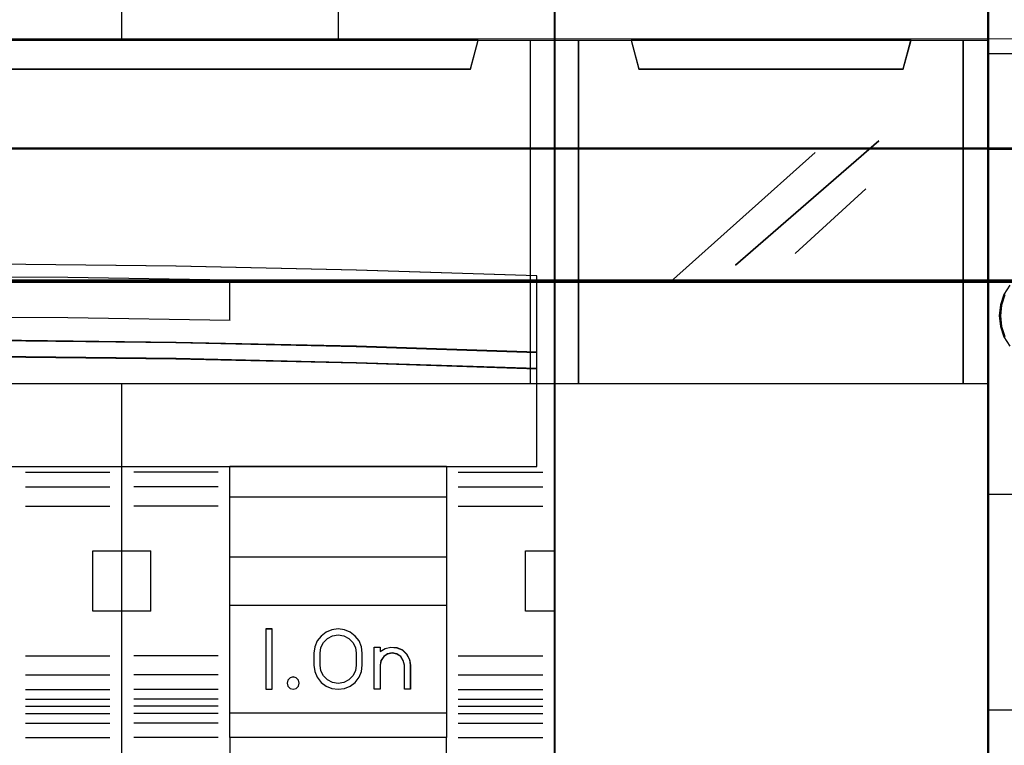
# Model space of a CAD drawing. Header units: millimetres. Extents: x -1290 to 1795, y -4192 to -1311.
# Tile 487 of 656: x 1501 to 1509, y -3656 to -3650. Entities that reach past the tile are written whole.
import ezdxf

# ---------------------------------------------------------------- set-up
doc = ezdxf.new("R2010")
doc.units = ezdxf.units.MM
doc.layers.add('30', color=7, linetype='Continuous')
doc.layers.add('45', color=7, linetype='Continuous')
doc.layers.add('Aparatura', color=7, linetype='Continuous', lineweight=13)

# ---------------------------------------------------------------- blocks, each defined once
blk = doc.blocks.new('*U198')
at = {"layer": '45', "color": 7}
for points in [[(639.383586, -83.666358), (657.381091, -83.666358), (657.381091, -83.666358), (675.372753, -83.666358), (675.372753, -83.666358), (675.372753, -166.644258), (675.372753, -166.644258), (657.381091, -166.644258), (657.381091, -166.644258), (639.383586, -166.644258), (639.383586, -166.644258), (621.391924, -166.644258), (621.391924, -166.644258), (621.391924, -83.666358), (621.391924, -83.666358), (639.383586, -83.666358), (639.383586, -83.666358)], [(621.391924, -102.666642), (675.372753, -102.666642), (675.372753, -116.963085), (621.391924, -116.963085), (621.391924, -102.666642)], [(621.397296, -102.670233), (675.367381, -102.670233), (675.367381, -116.959494), (621.397296, -116.959494), (621.397296, -102.670233)], [(624.575694, -102.666642), (624.891246, -103.874918), (624.891246, -103.874918), (671.873431, -103.874918), (671.873431, -103.874918), (672.188983, -102.666642), (624.575694, -102.666642)], [(624.581066, -102.670233), (624.896547, -103.869532), (671.86813, -103.869532), (672.183611, -102.670233), (624.581066, -102.670233)], [(674.631425, -112.474877), (667.128603, -112.228818), (659.631624, -112.064779), (652.128802, -111.982759), (644.637666, -111.982759), (637.134844, -112.064779), (629.643708, -112.228818), (622.135043, -112.474877), (622.135043, -115.656064), (629.643708, -115.410005), (637.134844, -115.245966), (644.637666, -115.158088), (652.128802, -115.158088), (659.631624, -115.245966), (667.128603, -115.410005), (674.631425, -115.656064), (674.631425, -112.474877)], [(674.631425, -115.64907), (667.128603, -115.401471), (659.631624, -115.236405), (652.128802, -115.147977), (644.637666, -115.147977), (637.134844, -115.236405), (629.643708, -115.401471), (622.135043, -115.64907), (622.135043, -116.332914), (629.643708, -116.09121), (637.134844, -115.920249), (644.637666, -115.837717), (652.128802, -115.837717), (659.631624, -115.920249), (667.128603, -116.09121), (674.631425, -116.332914), (674.631425, -115.64907)], [(674.626053, -115.648864), (667.12451, -115.403141), (659.62881, -115.239326), (652.127267, -115.151568), (644.63741, -115.151568), (637.135867, -115.239326), (629.646009, -115.403141), (622.138624, -115.648864), (622.138624, -116.327528), (629.646009, -116.087656), (637.135867, -115.91799), (644.63741, -115.836082), (652.127267, -115.836082), (659.62881, -115.91799), (667.12451, -116.087656), (674.626053, -116.327528), (674.626053, -115.648864)], [(674.626053, -115.648864), (667.12451, -115.403141), (659.62881, -115.239326), (652.127267, -115.151568), (644.63741, -115.151568), (637.135867, -115.239326), (629.646009, -115.403141), (622.138624, -115.648864), (622.138624, -116.327528), (629.646009, -116.087656), (637.135867, -115.91799), (644.63741, -115.836082), (652.127267, -115.836082), (659.62881, -115.91799), (667.12451, -116.087656), (674.626053, -116.327528), (674.626053, -115.648864)], [(674.631425, -116.322087), (667.128603, -116.082006), (659.631624, -115.912192), (652.128802, -115.830214), (644.637666, -115.830214), (637.134844, -115.912192), (629.643708, -116.082006), (622.135043, -116.322087), (622.135043, -120.397607), (674.631425, -120.397607), (674.631425, -116.322087)], [(661.865906, -120.386835), (670.874649, -120.386835), (670.874649, -131.665279), (661.865906, -131.665279), (661.865906, -120.386835)], [(661.871278, -120.392221), (670.869277, -120.392221), (670.869277, -131.659893), (661.871278, -131.659893), (661.871278, -120.392221)], [(661.871278, -120.392221), (670.869277, -120.392221), (670.869277, -131.659893), (661.871278, -131.659893), (661.871278, -120.392221)], [(661.865906, -121.654358), (670.874649, -121.654358), (670.874649, -124.166065), (661.865906, -124.166065), (661.865906, -121.654358)], [(661.871278, -121.659744), (670.869277, -121.659744), (670.869277, -124.160679), (661.871278, -124.160679), (661.871278, -121.659744)], [(661.871278, -121.659744), (670.869277, -121.659744), (670.869277, -124.160679), (661.871278, -124.160679), (661.871278, -121.659744)], [(661.865906, -126.157118), (670.874649, -126.157118), (670.874649, -130.659878), (661.865906, -130.659878), (661.865906, -126.157118)], [(661.871278, -126.162504), (670.869277, -126.162504), (670.869277, -130.654492), (661.871278, -130.654492), (661.871278, -126.162504)], [(663.626112, -127.155338), (663.366468, -127.155338), (663.366468, -129.656273), (663.626112, -129.656273), (663.626112, -127.155338)]]:
    blk.add_lwpolyline(points, close=True, dxfattribs=at)
at = {"layer": '45', "color": 59}
blk.add_lwpolyline([(639.385377, -83.671744), (657.3793, -83.671744), (675.367381, -83.671744), (675.367381, -166.640667), (657.3793, -166.640667), (639.385377, -166.640667), (621.397296, -166.640667), (621.397296, -83.671744), (639.385377, -83.671744)], close=True, dxfattribs=at)
at = {"layer": '45', "color": 7}
for points in [[(657.373174, -102.677414), (657.373174, -83.666358)], [(666.36401, -95.364917), (666.36401, -102.677414)], [(661.87665, -112.652428), (655.132087, -112.545604), (648.387524, -112.514186), (641.631272, -112.545604), (634.880864, -112.652428)], [(661.865906, -114.323907), (661.865906, -112.641656)], [(657.373174, -166.644258), (657.373174, -116.952313)], [(656.175232, -126.413854), (656.175232, -123.902147)], [(656.175232, -123.902147), (657.383918, -123.902147)], [(657.373174, -123.902147), (658.581861, -123.902147)], [(658.571117, -123.902147), (658.571117, -126.413854)], [(674.158694, -126.413854), (674.158694, -123.902147)], [(674.158694, -123.902147), (675.372753, -123.902147)], [(656.175232, -126.403082), (657.383918, -126.403082)], [(657.373174, -126.403082), (658.581861, -126.403082)], [(674.158694, -126.403082), (675.372753, -126.403082)], [(661.865906, -131.652712), (661.865906, -133.277512)], [(670.863905, -131.652712), (670.863905, -133.277512)]]:
    blk.add_lwpolyline(points, dxfattribs=at)
at = {"layer": '45', "color": 4}
blk.add_lwpolyline([(674.357456, -116.963085), (674.357456, -102.666642)], dxfattribs=at)
blk.add_lwpolyline([(674.626053, -112.477265), (667.12451, -112.231807), (659.62881, -112.068169), (652.127267, -111.98635), (644.63741, -111.98635), (637.135867, -112.068169), (629.646009, -112.231807), (622.138624, -112.477265), (622.138624, -115.650678), (629.646009, -115.40522), (637.135867, -115.241582), (644.63741, -115.153919), (652.127267, -115.153919), (659.62881, -115.241582), (667.12451, -115.40522), (674.626053, -115.650678), (674.626053, -112.477265)], close=True, dxfattribs=at)
blk.add_lwpolyline([(674.626053, -112.477265), (667.12451, -112.231807), (659.62881, -112.068169), (652.127267, -111.98635), (644.63741, -111.98635), (637.135867, -112.068169), (629.646009, -112.231807), (622.138624, -112.477265), (622.138624, -115.650678), (629.646009, -115.40522), (637.135867, -115.241582), (644.63741, -115.153919), (652.127267, -115.153919), (659.62881, -115.241582), (667.12451, -115.40522), (674.626053, -115.650678), (674.626053, -112.477265)], close=True, dxfattribs=at)
at = {"layer": '45', "color": 251}
for points in [[(661.87665, -114.323907), (655.132087, -114.215696), (648.387524, -114.183869), (641.631272, -114.215696), (634.880864, -114.323907)], [(653.378242, -120.638185), (656.882537, -120.638185)], [(661.380641, -120.638185), (657.876346, -120.638185)], [(671.359914, -120.638185), (674.876743, -120.638185)], [(653.378242, -121.23963), (656.882537, -121.23963)], [(661.380641, -121.23963), (657.876346, -121.23963)], [(671.359914, -121.23963), (674.876743, -121.23963)], [(653.378242, -122.04036), (656.882537, -122.04036)], [(661.380641, -122.04036), (657.876346, -122.04036)], [(671.359914, -122.04036), (674.876743, -122.04036)], [(653.378242, -128.272051), (656.882537, -128.272051)], [(661.380641, -128.272051), (657.876346, -128.272051)], [(671.359914, -128.272051), (674.876743, -128.272051)], [(653.378242, -129.0656), (656.882537, -129.0656)], [(661.380641, -129.0656), (657.876346, -129.0656)], [(671.359914, -129.0656), (674.876743, -129.0656)], [(653.378242, -129.667045), (656.882537, -129.667045)], [(661.380641, -129.667045), (657.876346, -129.667045)], [(671.359914, -129.667045), (674.876743, -129.667045)], [(653.378242, -130.065615), (656.882537, -130.065615)], [(661.380641, -130.065615), (657.876346, -130.065615)], [(671.359914, -130.065615), (674.876743, -130.065615)], [(653.378242, -130.36903), (656.882537, -130.36903)], [(661.380641, -130.36903), (657.876346, -130.36903)], [(671.359914, -130.36903), (674.876743, -130.36903)], [(653.378242, -130.66706), (656.882537, -130.66706)], [(661.380641, -130.66706), (657.876346, -130.66706)], [(671.359914, -130.66706), (674.876743, -130.66706)], [(653.378242, -131.06922), (656.882537, -131.06922)], [(661.380641, -131.06922), (657.876346, -131.06922)], [(671.359914, -131.06922), (674.876743, -131.06922)], [(653.378242, -131.665279), (656.882537, -131.665279)], [(661.380641, -131.665279), (657.876346, -131.665279)], [(671.359914, -131.665279), (674.876743, -131.665279)]]:
    blk.add_lwpolyline(points, dxfattribs=at)
blk.add_lwpolyline([(674.626053, -116.326506), (667.12451, -116.086897), (659.62881, -115.917417), (652.127267, -115.8356), (644.63741, -115.8356), (637.135867, -115.917417), (629.646009, -116.086897), (622.138624, -116.326506), (622.138624, -120.394016), (674.626053, -120.394016), (674.626053, -116.326506)], close=True, dxfattribs=at)
blk.add_lwpolyline([(674.626053, -116.326506), (667.12451, -116.086897), (659.62881, -115.917417), (652.127267, -115.8356), (644.63741, -115.8356), (637.135867, -115.917417), (629.646009, -116.086897), (622.138624, -116.326506), (622.138624, -120.394016), (674.626053, -120.394016), (674.626053, -116.326506)], close=True, dxfattribs=at)
at = {"layer": '45', "color": 255}
for points in [[(663.629693, -127.149952), (663.361096, -127.149952), (663.361096, -127.149952), (663.361096, -129.661659), (663.361096, -129.661659), (663.629693, -129.661659), (663.629693, -129.661659), (663.629693, -127.149952), (663.629693, -127.149952)], [(667.373935, -128.153461), (667.338687, -127.901116), (667.244694, -127.648772), (667.080206, -127.449244), (666.874596, -127.284927), (666.633738, -127.185163), (666.369382, -127.149952), (666.110901, -127.185163), (665.864169, -127.284927), (665.664433, -127.449244), (665.499945, -127.648772), (665.400077, -127.901116), (665.36483, -128.153461), (665.36483, -128.153461), (665.36483, -128.65815), (665.36483, -128.65815), (665.400077, -128.916363), (665.499945, -129.15697), (665.664433, -129.374104), (665.864169, -129.526684), (666.110901, -129.626448), (666.369382, -129.661659), (666.633738, -129.626448), (666.874596, -129.526684), (667.080206, -129.374104), (667.244694, -129.15697), (667.338687, -128.916363), (667.373935, -128.65815), (667.373935, -128.65815), (667.373935, -128.153461), (667.373935, -128.153461)], [(665.617311, -128.658095), (665.617311, -128.153029), (665.617311, -128.153029), (665.652606, -127.918114), (665.758492, -127.712564), (665.923203, -127.542251), (666.134975, -127.436539), (666.370277, -127.401302), (666.60558, -127.436539), (666.811469, -127.542251), (666.982063, -127.712564), (667.087949, -127.918114), (667.123244, -128.153029), (667.123244, -128.153029), (667.123244, -128.658095), (667.123244, -128.658095), (667.087949, -128.89301), (666.982063, -129.104433), (666.811469, -129.268873), (666.60558, -129.374585), (666.370277, -129.415695), (666.134975, -129.374585), (665.923203, -129.268873), (665.758492, -129.104433), (665.652606, -128.89301), (665.617311, -128.658095), (665.617311, -128.658095)], [(668.11343, -127.904002), (668.11343, -128.092113), (668.11343, -128.092113), (668.319319, -127.962787), (668.560504, -127.904002), (668.813454, -127.927516), (669.036991, -128.021571), (669.213467, -128.192046), (669.337001, -128.415428), (669.372296, -128.656444), (669.372296, -128.656444), (669.372296, -129.661659), (669.372296, -129.661659), (669.125229, -129.661659), (669.125229, -129.661659), (669.125229, -128.656444), (669.125229, -128.656444), (669.078169, -128.462455), (668.972283, -128.297859), (668.813454, -128.192046), (668.619329, -128.150897), (668.425205, -128.192046), (668.266376, -128.297859), (668.148725, -128.462455), (668.11343, -128.656444), (668.11343, -128.656444), (668.11343, -129.661659), (668.11343, -129.661659), (667.866363, -129.661659), (667.866363, -129.661659), (667.866363, -127.904002), (667.866363, -127.904002), (668.11343, -127.904002), (668.11343, -127.904002)], [(668.115836, -127.909388), (668.115836, -128.096346), (668.320746, -127.967813), (668.560784, -127.909388), (668.81253, -127.932758), (669.035004, -128.026237), (669.210641, -128.195667), (669.333588, -128.417679), (669.368715, -128.657219), (669.368715, -129.656273), (669.122823, -129.656273), (669.122823, -128.657219), (669.075986, -128.464419), (668.970604, -128.300831), (668.81253, -128.195667), (668.619329, -128.15477), (668.426128, -128.195667), (668.268055, -128.300831), (668.150963, -128.464419), (668.115836, -128.657219), (668.115836, -129.656273), (667.869944, -129.656273), (667.869944, -127.909388), (668.115836, -127.909388)], [(664.745266, -129.410893), (664.721391, -129.27954), (664.625889, -129.18401), (664.494575, -129.148186), (664.36923, -129.18401), (664.273729, -129.27954), (664.243885, -129.410893), (664.273729, -129.530305), (664.36923, -129.625835), (664.494575, -129.661659), (664.625889, -129.625835), (664.721391, -129.530305), (664.745266, -129.410893)], [(664.741685, -129.409891), (664.718236, -129.280834), (664.62444, -129.186974), (664.495471, -129.151777), (664.372364, -129.186974), (664.278568, -129.280834), (664.249257, -129.409891), (664.278568, -129.527216), (664.372364, -129.621075), (664.495471, -129.656273), (664.62444, -129.621075), (664.718236, -129.527216), (664.741685, -129.409891)]]:
    blk.add_lwpolyline(points, close=True, dxfattribs=at)
blk = doc.blocks.new('*U200')
at = {"layer": '45', "color": 7}
for points in [[(675.362009, -83.671744), (693.361587, -83.671744), (693.361587, -83.671744), (693.361587, -166.633485), (693.361587, -166.633485), (675.362009, -166.633485), (675.362009, -166.633485), (675.362009, -83.671744), (675.362009, -83.671744)], [(675.36559, -83.67713), (693.358006, -83.67713), (693.358006, -166.628099), (675.36559, -166.628099), (675.36559, -83.67713)], [(675.362009, -102.666642), (693.361587, -102.666642), (693.361587, -116.963085), (675.362009, -116.963085), (675.362009, -102.666642)], [(675.36559, -102.670233), (693.358006, -102.670233), (693.358006, -116.959494), (675.36559, -116.959494), (675.36559, -102.670233)], [(678.542197, -102.666642), (678.863399, -103.874918), (678.863399, -103.874918), (689.860197, -103.874918), (689.860197, -103.874918), (690.181399, -102.666642), (678.542197, -102.666642)], [(678.545778, -102.670233), (678.866783, -103.869532), (689.856813, -103.869532), (690.177817, -102.670233), (678.545778, -102.670233)]]:
    blk.add_lwpolyline(points, close=True, dxfattribs=at)
at = {"layer": '45', "color": 4}
for points in [[(676.364771, -102.666642), (676.364771, -116.963085), (676.364771, -102.666642)], [(692.348081, -116.963085), (692.348081, -102.666642), (692.348081, -116.963085)]]:
    blk.add_lwpolyline(points, close=True, dxfattribs=at)
at = {"layer": '45', "color": 253}
for points in [[(682.879143, -112.031234), (688.836623, -106.85701), (682.879143, -112.031234)], [(680.18422, -112.715266), (686.193629, -107.341756), (680.18422, -112.715266)], [(685.371722, -111.541101), (688.299429, -108.855244), (685.371722, -111.541101)]]:
    blk.add_lwpolyline(points, close=True, dxfattribs=at)
blk = doc.blocks.new('*U203')
at = {"layer": '30', "color": 7}
for points in [[(117.203183, -257.081874), (764.797637, -257.081874), (117.203183, -257.081874)], [(764.797637, -257.081874), (117.203183, -257.081874), (117.203183, -259.617925), (117.203183, -261.114612), (117.203183, -262.652872), (764.797637, -262.652872), (764.797637, -261.114612), (764.797637, -259.617925), (764.797637, -257.081874)], [(117.203183, -262.566695), (764.797637, -262.566695), (117.203183, -262.566695)], [(764.797637, -262.566695), (117.203183, -262.566695), (117.203183, -264.08627), (117.203183, -285.154976), (117.203183, -286.633482), (764.797637, -286.633482), (764.797637, -285.154976), (764.797637, -264.08627), (764.797637, -262.566695)]]:
    blk.add_lwpolyline(points, close=True, dxfattribs=at)
at = {"layer": '30', "color": 59}
blk.add_lwpolyline([(764.754661, -257.124962), (117.246158, -257.124962), (117.246158, -259.621784), (117.246158, -261.095318), (117.246158, -262.609784), (764.754661, -262.609784), (764.754661, -261.095318), (764.754661, -259.621784), (764.754661, -257.124962)], close=True, dxfattribs=at)
blk = doc.blocks.new('*U251')
at = {"layer": '45', "color": 7}
for points in [[(435.005325, -698.804806), (435.005325, -750.882783)], [(435.005325, -701.989773), (439.999438, -701.989773)], [(435.005325, -705.968288), (439.999438, -705.968288)], [(435.927863, -711.616183), (435.688018, -712.009202), (435.540169, -712.438859), (435.494172, -712.888499), (435.540169, -713.34147), (435.688018, -713.767796), (435.927863, -714.160815)], [(435.728379, -712.028596), (435.58389, -712.448776), (435.538938, -712.888499), (435.58389, -713.33148), (435.728379, -713.748403)], [(435.005325, -720.315002), (439.999438, -720.315002)], [(435.005325, -729.279229), (439.999438, -729.279229)]]:
    blk.add_lwpolyline(points, dxfattribs=at)
for points in [[(435.005325, -750.882783), (439.999438, -750.882783), (439.999438, -750.882783), (439.999438, -698.804806), (439.999438, -698.804806), (435.005325, -698.804806), (435.005325, -750.882783)], [(435.050091, -750.837899), (439.954672, -750.837899), (439.954672, -698.84969), (435.050091, -698.84969), (435.050091, -750.837899)]]:
    blk.add_lwpolyline(points, close=True, dxfattribs=at)

msp = doc.modelspace()

# ---------------------------------------------------------------- linework, layer by layer
at = {"layer": 'Aparatura', "color": 7, "lineweight": 13}
msp.add_lwpolyline([(1412.53, -3659.3921), (1412.53, -3650.4182), (1542.0388, -3650.4182), (1542.0388, -3659.3921)], dxfattribs=at)
msp.add_lwpolyline([(1542.0388, -3659.3921), (1412.53, -3659.3921), (1412.53, -3650.4182), (1542.0388, -3650.4182), (1542.0388, -3659.3921)], close=True, dxfattribs=at)

# ---------------------------------------------------------------- block references
at = {"layer": 'Aparatura', "color": 7, "lineweight": 13, "xscale": 0.2, "yscale": 0.2, "zscale": 0.2}
for name, p in [('*U198', (1370.4788, -3629.8945)), ('*U200', (1370.4788, -3629.8945)), ('*U251', (1422.15, -3510.1423)), ('*U203', (1388.9844, -3599.9102))]:
    msp.add_blockref(name, p, dxfattribs=at)

doc.saveas('drawing.dxf')
